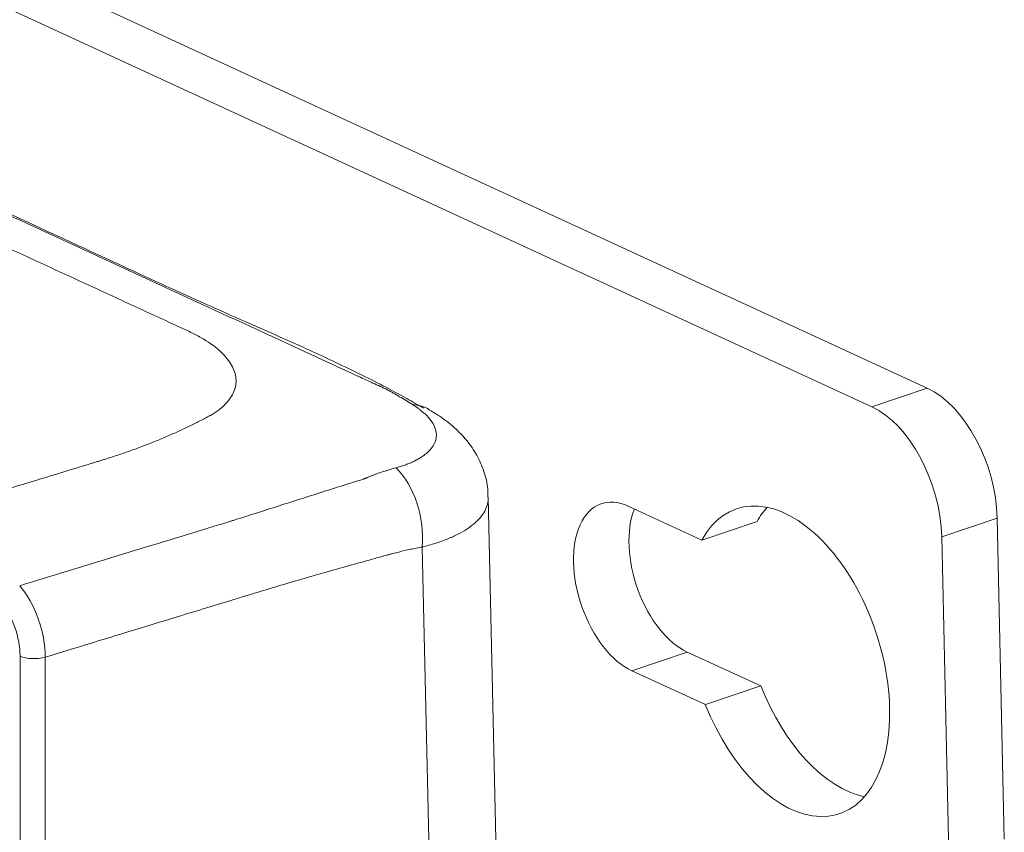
# Model space of a CAD drawing. Header units: millimetres. Extents: x 990 to 1809, y 0 to 562.
# Tile 532 of 550: x 1734 to 1762, y 169 to 191. Entities that reach past the tile are written whole.
import ezdxf

# ---------------------------------------------------------------- set-up
doc = ezdxf.new("R2010")
doc.units = ezdxf.units.MM
doc.layers.add('1', color=7, linetype='Continuous', true_color=0xffffff)

msp = doc.modelspace()

# ---------------------------------------------------------------- linework, layer by layer
at = {"layer": '1', "color": 7, "linetype": 'Continuous', "lineweight": 18}
for p, q in [((1759.362, 180.933), (1632.487, 239.46)), ((1757.811, 180.411), (1630.936, 238.937)), ((1757.811, 180.411), (1759.362, 180.933)), ((1747.822, 144.759), (1747.092, 177.885)), ((1753.057, 176.683), (1751, 177.632)), ((1753.057, 176.683), (1751, 177.632)), ((1761.317, 177.299), (1759.766, 176.776)), ((1761.515, 168.319), (1761.317, 177.299)), ((1753.057, 176.683), (1754.607, 177.205)), ((1753.057, 176.683), (1754.607, 177.205)), ((1759.964, 167.796), (1759.766, 176.776)), ((1745.978, 143.259), (1745.245, 176.488)), ((1734.003, 165.973), (1734.003, 173.436)), ((1734.707, 173.409), (1734.707, 165.946)), ((1751.101, 173.03), (1752.652, 173.552)), ((1751.101, 173.03), (1752.652, 173.552)), ((1752.652, 173.552), (1754.709, 172.604)), ((1754.709, 172.604), (1752.652, 173.552)), ((1751.101, 173.03), (1753.158, 172.081)), ((1751.101, 173.03), (1753.158, 172.081)), ((1753.158, 172.081), (1754.709, 172.604)), ((1753.158, 172.081), (1754.709, 172.604))]:
    msp.add_line(p, q, dxfattribs=at)
for centre, major_axis, ratio, start_param, end_param in [((1759.423, 178.172), (-0.958, 2.843), 0.575021, 4.21466, 5.785456), ((1744.418, 178.61), (-1.001, -1.732), 0.68498, 3.122245, 3.476119), ((1757.872, 177.65), (0.958, -2.843), 0.575021, 1.073067, 2.643863), ((1743.983, 177.07), (-0.359, 1.968), 0.620432, 4.301148, 5.568748), ((1751.051, 175.331), (0.798, -2.369), 0.575021, 2.643863, 5.785456), ((1751.051, 175.331), (0.798, -2.369), 0.575021, 2.643863, 5.785456), ((1755.469, 173.293), (1.436, -4.265), 0.575021, 4.803691, 9.908814), ((1755.469, 173.293), (1.436, -4.265), 0.575021, 4.803691, 9.908814), ((1752.601, 175.853), (0.798, -2.369), 0.575021, 3.740573, 5.785456), ((1752.601, 175.853), (-0.798, 2.369), 0.575021, 0.598981, 2.643863), ((1757.02, 173.815), (1.436, -4.265), 0.575021, 3.463222, 3.625629), ((1757.02, 173.815), (-1.436, 4.265), 0.575021, 0.321629, 0.484036), ((1733.444, 173.991), (-0.584, 1.913), 0.585049, 4.231114, 5.35215), ((1733.057, 173.873), (0.438, -1.435), 0.585049, 1.089521, 2.210558), ((1734.391, 173.554), (0.5, 0), 0.375419, 3.824717, 5.395513), ((1757.02, 173.815), (1.436, -4.265), 0.575021, 4.803691, 5.961517), ((1757.02, 173.815), (-1.436, 4.265), 0.575021, 1.662098, 2.819924)]:
    msp.add_ellipse(centre, major_axis=major_axis, ratio=ratio, start_param=start_param, end_param=end_param, dxfattribs=at)
for points, knots in [([(1745.279, 180.369), (1745.124, 180.461), (1744.524, 180.81), (1743.427, 181.368), (1741.915, 182.081), (1740.115, 182.866), (1738.025, 183.804), (1731.85, 186.669), (1726.428, 189.175), (1721.832, 191.295)], [0, 0, 0, 0, 0.019174, 0.074672, 0.136718, 0.209442, 0.304112, 0.409611, 1, 1, 1, 1]), ([(1744.974, 180.471), (1744.852, 180.548), (1744.731, 180.622), (1744.554, 180.726), (1744.495, 180.76), (1744.408, 180.809), (1744.379, 180.825), (1744.336, 180.848), (1744.322, 180.856), (1744.3, 180.867), (1744.293, 180.871), (1744.279, 180.879), (1744.272, 180.882), (1744.262, 180.888), (1744.259, 180.89), (1744.252, 180.893), (1744.245, 180.897), (1744.237, 180.901), (1744.229, 180.905), (1744.225, 180.907), (1744.204, 180.916), (1744.154, 180.939), (1744.104, 180.963), (1744.003, 181.009), (1743.936, 181.04), (1743.734, 181.133), (1743.6, 181.195), (1742.929, 181.504), (1742.392, 181.752), (1740.781, 182.495), (1739.708, 182.99), (1736.486, 184.476), (1730.893, 187.057), (1725.299, 189.637), (1721.853, 191.227)], [0, 0, 0, 0, 0.017339, 0.017339, 0.026008, 0.026008, 0.030343, 0.030343, 0.03251, 0.03251, 0.033594, 0.033594, 0.034678, 0.034678, 0.03522, 0.03522, 0.035761, 0.036303, 0.036303, 0.036845, 0.036845, 0.039012, 0.043347, 0.043347, 0.052017, 0.052017, 0.069355, 0.069355, 0.138711, 0.138711, 0.277421, 0.277421, 0.554843, 1, 1, 1, 1]), ([(1732.734, 185.28), (1732.88, 185.213), (1733.916, 184.735), (1735.397, 184.052), (1736.954, 183.334), (1737.843, 182.923), (1738.316, 182.705), (1738.594, 182.577), (1738.663, 182.545), (1738.719, 182.519), (1738.774, 182.493), (1738.921, 182.421), (1739.244, 182.244), (1739.643, 181.95), (1739.947, 181.577), (1740.068, 181.2), (1740.009, 180.833), (1739.838, 180.578), (1739.698, 180.439), (1739.655, 180.401), (1739.633, 180.381), (1739.61, 180.362), (1739.563, 180.324), (1739.487, 180.268), (1739.402, 180.214), (1739.341, 180.178), (1739.31, 180.161), (1739.279, 180.143), (1739.213, 180.108), (1739.07, 180.033), (1738.838, 179.916), (1738.542, 179.773), (1738.227, 179.63), (1737.894, 179.488), (1737.543, 179.348), (1737.174, 179.21), (1736.79, 179.075), (1736.491, 178.978), (1736.305, 178.92), (1736.237, 178.899), (1736.169, 178.878), (1736.083, 178.852), (1735.741, 178.748), (1735.161, 178.57), (1734.15, 178.261), (1733.413, 178.036), (1732.949, 177.894)], [0, 0, 0, 0, 0.026983, 0.191224, 0.273345, 0.314405, 0.355465, 0.360598, 0.36573, 0.368296, 0.370863, 0.375995, 0.396525, 0.437586, 0.478646, 0.519706, 0.560766, 0.601827, 0.612092, 0.614658, 0.617224, 0.61979, 0.622357, 0.632622, 0.642887, 0.645453, 0.648019, 0.650586, 0.653152, 0.663417, 0.683947, 0.704477, 0.725007, 0.745537, 0.766068, 0.786598, 0.807128, 0.827658, 0.83279, 0.835357, 0.837923, 0.843055, 0.848188, 0.889248, 0.930309, 1, 1, 1, 1]), ([(1745.628, 179.731), (1745.615, 179.793), (1745.591, 179.856), (1745.548, 179.934), (1745.539, 179.95), (1745.519, 179.981), (1745.487, 180.028), (1745.45, 180.075), (1745.367, 180.168), (1745.303, 180.229), (1745.209, 180.305), (1745.19, 180.32), (1745.15, 180.351), (1745.129, 180.366), (1745.066, 180.411), (1745.021, 180.441), (1744.974, 180.471)], [0, 0, 0, 0, 0.25, 0.25, 0.3125, 0.3125, 0.375, 0.5, 0.5, 0.75, 0.75, 0.8125, 0.8125, 0.875, 0.875, 1, 1, 1, 1]), ([(1747.077, 177.884), (1747.082, 177.958), (1747.082, 178.203), (1746.98, 178.606), (1746.78, 179.066), (1746.495, 179.478), (1746.141, 179.841), (1745.779, 180.126), (1745.518, 180.279), (1745.411, 180.335)], [0, 0, 0, 0, 0.067471, 0.225185, 0.381331, 0.53972, 0.702248, 0.882627, 1, 1, 1, 1]), ([(1744.511, 178.703), (1744.532, 178.708), (1744.574, 178.72), (1744.635, 178.738), (1744.695, 178.758), (1744.755, 178.778), (1744.813, 178.8), (1744.87, 178.822), (1744.926, 178.846), (1744.981, 178.87), (1745.035, 178.896), (1745.087, 178.923), (1745.138, 178.951), (1745.186, 178.98), (1745.233, 179.01), (1745.279, 179.041), (1745.322, 179.073), (1745.363, 179.107), (1745.438, 179.173), (1745.531, 179.278), (1745.595, 179.395), (1745.624, 179.485), (1745.636, 179.545), (1745.641, 179.606), (1745.639, 179.667), (1745.632, 179.708), (1745.628, 179.729)], [0, 0, 0, 0, 0.026691, 0.053705, 0.081046, 0.108718, 0.136725, 0.165072, 0.193764, 0.222807, 0.252204, 0.281963, 0.312088, 0.342587, 0.373465, 0.404728, 0.436386, 0.468444, 0.500911, 0.624738, 0.751622, 0.801465, 0.851189, 0.900829, 0.950421, 1, 1, 1, 1]), ([(1733.993, 175.407), (1735.775, 175.952), (1737.558, 176.496), (1739.451, 177.075), (1739.563, 177.109), (1739.73, 177.16), (1739.785, 177.177), (1739.855, 177.198), (1739.869, 177.203), (1739.897, 177.211), (1739.91, 177.216), (1739.952, 177.229), (1739.98, 177.237), (1740.228, 177.316), (1740.448, 177.386), (1741.106, 177.596), (1741.542, 177.735), (1742.193, 177.943), (1742.41, 178.012), (1742.844, 178.149), (1743.06, 178.217), (1743.385, 178.319), (1743.494, 178.353), (1743.609, 178.389), (1743.616, 178.391), (1743.629, 178.396), (1743.635, 178.399), (1743.647, 178.404), (1743.653, 178.407), (1743.665, 178.413), (1743.671, 178.416), (1743.683, 178.421), (1743.689, 178.424), (1743.702, 178.429), (1743.708, 178.432), (1743.727, 178.439), (1743.739, 178.445), (1743.776, 178.46), (1743.801, 178.47), (1743.851, 178.49), (1743.876, 178.499), (1743.951, 178.528), (1744.001, 178.546), (1744.077, 178.572), (1744.103, 178.58), (1744.153, 178.597), (1744.179, 178.605), (1744.217, 178.617), (1744.229, 178.621), (1744.255, 178.629), (1744.268, 178.633), (1744.306, 178.644), (1744.332, 178.652), (1744.383, 178.667), (1744.409, 178.674), (1744.46, 178.689), (1744.486, 178.696), (1744.511, 178.703)], [0, 0, 0, 0, 0.5, 0.5, 0.53125, 0.53125, 0.546875, 0.546875, 0.550781, 0.550781, 0.554687, 0.554687, 0.5625, 0.5625, 0.625, 0.625, 0.75, 0.75, 0.8125, 0.8125, 0.875, 0.875, 0.90625, 0.90625, 0.908203, 0.908203, 0.910156, 0.910156, 0.912109, 0.912109, 0.914063, 0.914063, 0.916016, 0.916016, 0.917969, 0.917969, 0.921875, 0.921875, 0.929688, 0.929688, 0.9375, 0.9375, 0.953125, 0.953125, 0.960938, 0.960938, 0.96875, 0.96875, 0.972656, 0.972656, 0.976563, 0.976563, 0.984375, 0.984375, 0.992188, 0.992188, 1, 1, 1, 1]), ([(1747.092, 177.884), (1747.092, 177.876), (1747.092, 177.868), (1747.092, 177.829), (1747.089, 177.798), (1747.083, 177.752), (1747.08, 177.736), (1747.074, 177.705), (1747.07, 177.689), (1747.049, 177.612), (1747.024, 177.552), (1746.959, 177.432), (1746.918, 177.374), (1746.846, 177.287), (1746.819, 177.259), (1746.763, 177.202), (1746.733, 177.175), (1746.639, 177.093), (1746.568, 177.04), (1746.414, 176.939), (1746.329, 176.89), (1746.192, 176.82), (1746.145, 176.797), (1746.071, 176.764), (1746.046, 176.752), (1745.995, 176.731), (1745.969, 176.72), (1745.838, 176.667), (1745.617, 176.588), (1745.373, 176.519), (1745.245, 176.488)], [0, 0, 0, 0, 0.013402, 0.013402, 0.068213, 0.068213, 0.095618, 0.095618, 0.123024, 0.123024, 0.232646, 0.232646, 0.342268, 0.342268, 0.397079, 0.397079, 0.45189, 0.45189, 0.561512, 0.561512, 0.671134, 0.671134, 0.725945, 0.725945, 0.75335, 0.75335, 0.780756, 0.780756, 0.890378, 1, 1, 1, 1]), ([(1745.245, 176.488), (1745.191, 176.478), (1745.136, 176.468), (1745.026, 176.446), (1744.971, 176.435), (1744.806, 176.4), (1744.697, 176.376), (1744.532, 176.335), (1744.477, 176.321), (1744.395, 176.299), (1744.368, 176.291), (1744.313, 176.276), (1744.175, 176.238), (1744.038, 176.2), (1743.489, 176.048), (1743.05, 175.925), (1742.172, 175.676), (1741.733, 175.549), (1741.074, 175.353), (1740.855, 175.287), (1740.525, 175.187), (1740.416, 175.153), (1740.196, 175.086), (1738.33, 174.516), (1736.463, 173.946), (1734.707, 173.409)], [0, 0, 0, 0, 0.015625, 0.015625, 0.03125, 0.03125, 0.0625, 0.0625, 0.078125, 0.078125, 0.085938, 0.085938, 0.09375, 0.125, 0.125, 0.25, 0.25, 0.375, 0.375, 0.4375, 0.4375, 0.46875, 0.46875, 0.5, 1, 1, 1, 1])]:
    msp.add_open_spline(points, degree=3, knots=knots, dxfattribs=at)
msp.add_open_spline([(1745.628, 179.729), (1745.628, 179.73), (1745.628, 179.73), (1745.628, 179.731)], degree=3, dxfattribs=at)

doc.saveas('drawing.dxf')
